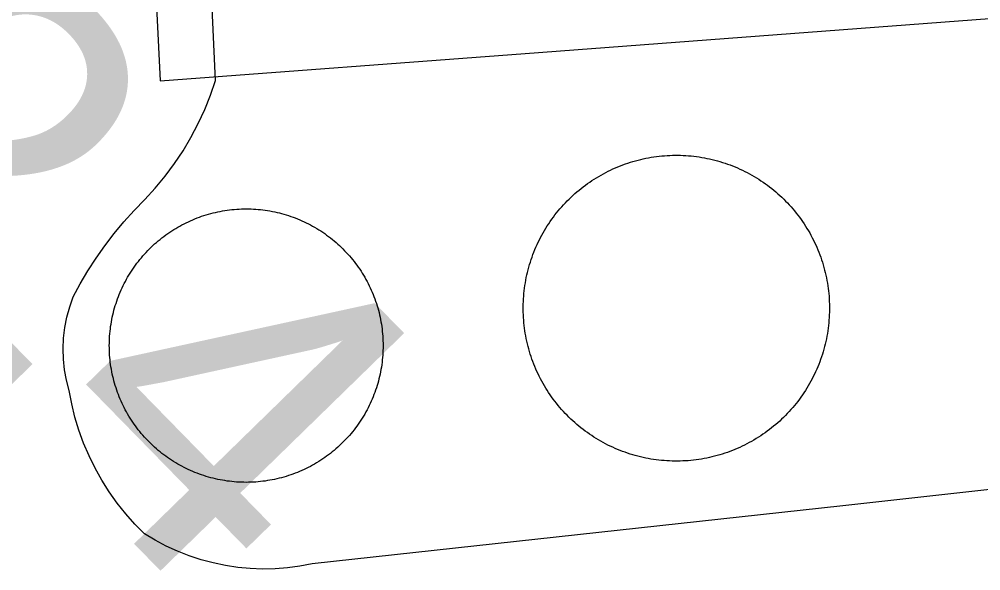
# Model space of a CAD drawing. Extents: x 3651524 to 3689615, y 505651 to 531377.
# Drawn here: x 3670411.2 to 3670693.6, y 512559 to 512721.1 of the extents above; entities that cross this region are included whole.
import ezdxf

# ---------------------------------------------------------------- set-up
doc = ezdxf.new("R2010")
doc.units = 0
for name, color, linetype in [('V-DOMW-TANK', 7, 'Continuous'), ('V-ROAD-CNTR', 7, 'Continuous'), ('V-SURV-IDEN', 7, 'Continuous'), ('V-UTIL-LINE', 7, 'Continuous')]:
    doc.layers.add(name, color=color, linetype=linetype)

msp = doc.modelspace()

# ---------------------------------------------------------------- linework, layer by layer
at = {"layer": 'V-DOMW-TANK'}
for points in [[(3670568.073, 512662.934), (3670568.548, 512663.561), (3670569.029, 512664.18), (3670569.525, 512664.79), (3670570.028, 512665.39), (3670570.542, 512665.982), (3670571.071, 512666.564), (3670571.605, 512667.137), (3670572.152, 512667.702), (3670572.707, 512668.257), (3670573.272, 512668.802), (3670573.846, 512669.337), (3670574.43, 512669.861), (3670575.021, 512670.375), (3670575.624, 512670.879), (3670576.234, 512671.374), (3670576.852, 512671.856), (3670577.479, 512672.329), (3670578.116, 512672.787), (3670578.759, 512673.238), (3670579.41, 512673.676), (3670580.068, 512674.102), (3670580.733, 512674.518), (3670581.407, 512674.919), (3670582.087, 512675.313), (3670582.773, 512675.694), (3670583.467, 512676.06), (3670584.166, 512676.416), (3670584.872, 512676.761), (3670585.583, 512677.092), (3670586.3, 512677.41), (3670587.023, 512677.717), (3670587.75, 512678.01), (3670588.483, 512678.292), (3670589.22, 512678.561), (3670589.964, 512678.813), (3670590.709, 512679.054), (3670591.461, 512679.284), (3670592.214, 512679.499), (3670592.974, 512679.701), (3670593.734, 512679.892), (3670594.5, 512680.066), (3670595.268, 512680.228), (3670596.038, 512680.377), (3670596.81, 512680.515), (3670597.586, 512680.637), (3670598.363, 512680.746), (3670599.141, 512680.84), (3670599.923, 512680.922), (3670600.705, 512680.99), (3670601.488, 512681.043), (3670602.272, 512681.084), (3670603.057, 512681.11), (3670603.841, 512681.123), (3670604.625, 512681.123), (3670605.41, 512681.108), (3670606.194, 512681.082), (3670606.978, 512681.039), (3670607.759, 512680.984), (3670608.541, 512680.914), (3670609.323, 512680.832), (3670610.102, 512680.738), (3670610.878, 512680.625), (3670611.654, 512680.502), (3670612.426, 512680.365), (3670613.196, 512680.216), (3670613.964, 512680.052), (3670614.728, 512679.876), (3670615.49, 512679.685), (3670616.248, 512679.48), (3670617.001, 512679.263), (3670617.749, 512679.034), (3670618.498, 512678.79), (3670619.24, 512678.534), (3670619.977, 512678.266), (3670620.71, 512677.983), (3670621.437, 512677.688), (3670622.158, 512677.381), (3670622.875, 512677.062), (3670623.586, 512676.73), (3670624.292, 512676.386), (3670624.991, 512676.029), (3670625.681, 512675.659), (3670626.367, 512675.278), (3670627.049, 512674.885), (3670627.721, 512674.481), (3670628.386, 512674.065), (3670629.044, 512673.637), (3670629.695, 512673.197), (3670630.336, 512672.746), (3670630.971, 512672.286), (3670631.597, 512671.813), (3670632.216, 512671.329), (3670632.824, 512670.834), (3670633.426, 512670.328), (3670634.018, 512669.814), (3670634.598, 512669.287), (3670635.173, 512668.753), (3670635.739, 512668.206), (3670636.294, 512667.651), (3670636.838, 512667.086)], [(3670636.838, 512667.086), (3670637.371, 512666.51), (3670637.897, 512665.929), (3670638.411, 512665.337), (3670638.915, 512664.735), (3670639.409, 512664.124), (3670639.892, 512663.506), (3670640.363, 512662.879), (3670640.824, 512662.242), (3670641.272, 512661.599), (3670641.713, 512660.948), (3670642.139, 512660.291), (3670642.554, 512659.625), (3670642.958, 512658.951), (3670643.349, 512658.271), (3670643.73, 512657.585), (3670644.096, 512656.891), (3670644.453, 512656.192), (3670644.799, 512655.486), (3670645.124, 512654.775), (3670645.446, 512654.058), (3670645.753, 512653.336), (3670646.046, 512652.608), (3670646.327, 512651.875), (3670646.593, 512651.138), (3670646.849, 512650.395), (3670647.091, 512649.649), (3670647.32, 512648.897), (3670647.535, 512648.144), (3670647.738, 512647.384), (3670647.926, 512646.624), (3670648.102, 512645.858), (3670648.266, 512645.09), (3670648.416, 512644.32), (3670648.551, 512643.548), (3670648.672, 512642.772), (3670648.78, 512641.996), (3670648.876, 512641.215), (3670648.958, 512640.435), (3670649.026, 512639.653), (3670649.079, 512638.87), (3670649.12, 512638.086), (3670649.147, 512637.304), (3670649.159, 512636.517), (3670649.159, 512635.733), (3670649.145, 512634.949), (3670649.116, 512634.164), (3670649.075, 512633.38), (3670649.02, 512632.597), (3670648.95, 512631.817), (3670648.868, 512631.037), (3670648.772, 512630.257), (3670648.661, 512629.48), (3670648.539, 512628.704), (3670648.401, 512627.932), (3670648.252, 512627.162), (3670648.088, 512626.394), (3670647.91, 512625.63), (3670647.721, 512624.868), (3670647.517, 512624.111), (3670647.299, 512623.357), (3670647.07, 512622.607), (3670646.824, 512621.86), (3670646.57, 512621.118), (3670646.302, 512620.381), (3670646.022, 512619.648), (3670645.725, 512618.921), (3670645.417, 512618.2), (3670645.098, 512617.483), (3670644.766, 512616.773), (3670644.422, 512616.066), (3670644.064, 512615.368), (3670643.693, 512614.675), (3670643.314, 512613.989), (3670642.921, 512613.309), (3670642.517, 512612.638), (3670642.1, 512611.972), (3670641.672, 512611.313), (3670641.233, 512610.663), (3670640.783, 512610.022), (3670640.32, 512609.387), (3670639.849, 512608.761), (3670639.363, 512608.142), (3670638.87, 512607.534), (3670638.364, 512606.932), (3670637.848, 512606.34), (3670637.324, 512605.758), (3670636.789, 512605.185), (3670636.242, 512604.62), (3670635.687, 512604.065), (3670635.122, 512603.522), (3670634.549, 512602.985), (3670633.965, 512602.461), (3670633.371, 512601.947), (3670632.771, 512601.445), (3670632.161, 512600.95), (3670631.542, 512600.466), (3670630.913, 512599.995), (3670630.279, 512599.537), (3670629.635, 512599.086), (3670628.984, 512598.648)], [(3670448.013, 512652.06), (3670448.484, 512652.578), (3670448.967, 512653.086), (3670449.459, 512653.585), (3670449.96, 512654.075), (3670450.468, 512654.56), (3670450.986, 512655.035), (3670451.511, 512655.498), (3670452.045, 512655.957), (3670452.586, 512656.401), (3670453.137, 512656.838), (3670453.692, 512657.264), (3670454.257, 512657.681), (3670454.828, 512658.089), (3670455.406, 512658.486), (3670455.992, 512658.873), (3670456.584, 512659.25), (3670457.182, 512659.617), (3670457.786, 512659.971), (3670458.396, 512660.317), (3670459.012, 512660.651), (3670459.635, 512660.977), (3670460.264, 512661.288), (3670460.897, 512661.593), (3670461.536, 512661.882), (3670462.179, 512662.16), (3670462.826, 512662.429), (3670463.479, 512662.687), (3670464.137, 512662.934), (3670464.798, 512663.166), (3670465.464, 512663.387), (3670466.131, 512663.598), (3670466.805, 512663.797), (3670467.481, 512663.985), (3670468.161, 512664.161), (3670468.843, 512664.325), (3670469.527, 512664.477), (3670470.215, 512664.616), (3670470.905, 512664.743), (3670471.595, 512664.86), (3670472.29, 512664.96), (3670472.986, 512665.054), (3670473.682, 512665.134), (3670474.381, 512665.202), (3670475.081, 512665.255), (3670475.782, 512665.298), (3670476.482, 512665.329), (3670477.182, 512665.347), (3670477.885, 512665.353), (3670478.585, 512665.347), (3670479.288, 512665.327), (3670479.988, 512665.296), (3670480.689, 512665.253), (3670481.387, 512665.202), (3670482.085, 512665.132), (3670482.784, 512665.052), (3670483.478, 512664.96), (3670484.172, 512664.856), (3670484.864, 512664.741), (3670485.555, 512664.612), (3670486.243, 512664.473), (3670486.929, 512664.321), (3670487.609, 512664.157), (3670488.287, 512663.981), (3670488.962, 512663.793), (3670489.636, 512663.594), (3670490.304, 512663.383), (3670490.969, 512663.16), (3670491.631, 512662.924), (3670492.288, 512662.678), (3670492.942, 512662.422), (3670493.589, 512662.154), (3670494.232, 512661.874), (3670494.871, 512661.583), (3670495.504, 512661.28), (3670496.13, 512660.966), (3670496.753, 512660.643), (3670497.369, 512660.311), (3670497.98, 512659.963), (3670498.584, 512659.606), (3670499.182, 512659.24), (3670499.774, 512658.863), (3670500.36, 512658.476), (3670500.937, 512658.079), (3670501.508, 512657.671), (3670502.072, 512657.253), (3670502.629, 512656.825), (3670503.178, 512656.389), (3670503.718, 512655.943), (3670504.255, 512655.486), (3670504.777, 512655.021), (3670505.295, 512654.548), (3670505.805, 512654.065), (3670506.303, 512653.573), (3670506.794, 512653.071), (3670507.278, 512652.563), (3670507.753, 512652.045), (3670508.216, 512651.521), (3670508.672, 512650.986), (3670509.119, 512650.446), (3670509.555, 512649.897)], [(3670562.948, 512618.264), (3670562.643, 512618.986), (3670562.348, 512619.716), (3670562.068, 512620.447), (3670561.8, 512621.186), (3670561.546, 512621.927), (3670561.304, 512622.677), (3670561.075, 512623.424), (3670560.86, 512624.18), (3670560.657, 512624.938), (3670560.466, 512625.7), (3670560.292, 512626.462), (3670560.128, 512627.232), (3670559.979, 512628.002), (3670559.844, 512628.776), (3670559.721, 512629.55), (3670559.612, 512630.328), (3670559.518, 512631.107), (3670559.436, 512631.887), (3670559.369, 512632.669), (3670559.315, 512633.451), (3670559.274, 512634.236), (3670559.248, 512635.02), (3670559.235, 512635.805), (3670559.235, 512636.589), (3670559.25, 512637.373), (3670559.278, 512638.158), (3670559.319, 512638.942), (3670559.375, 512639.725), (3670559.444, 512640.507), (3670559.526, 512641.287), (3670559.623, 512642.065), (3670559.733, 512642.842), (3670559.856, 512643.618), (3670559.993, 512644.39), (3670560.143, 512645.162), (3670560.307, 512645.928), (3670560.485, 512646.692), (3670560.675, 512647.454), (3670560.878, 512648.211), (3670561.095, 512648.965), (3670561.324, 512649.717), (3670561.57, 512650.462), (3670561.824, 512651.204), (3670562.092, 512651.941), (3670562.375, 512652.674), (3670562.67, 512653.401), (3670562.977, 512654.124), (3670563.297, 512654.839), (3670563.628, 512655.551), (3670563.972, 512656.256), (3670564.331, 512656.954), (3670564.702, 512657.647), (3670565.08, 512658.333), (3670565.474, 512659.013), (3670565.877, 512659.684), (3670566.295, 512660.35), (3670566.721, 512661.007), (3670567.161, 512661.659), (3670567.612, 512662.302), (3670568.073, 512662.934)], [(3670439.645, 512612.744), (3670439.434, 512613.414), (3670439.235, 512614.086), (3670439.047, 512614.763), (3670438.872, 512615.443), (3670438.707, 512616.125), (3670438.557, 512616.809), (3670438.416, 512617.498), (3670438.289, 512618.188), (3670438.174, 512618.878), (3670438.07, 512619.572), (3670437.977, 512620.269), (3670437.9, 512620.965), (3670437.832, 512621.663), (3670437.777, 512622.364), (3670437.734, 512623.062), (3670437.703, 512623.764), (3670437.687, 512624.467), (3670437.681, 512625.167), (3670437.687, 512625.868), (3670437.705, 512626.57), (3670437.736, 512627.271), (3670437.779, 512627.971), (3670437.834, 512628.671), (3670437.904, 512629.368), (3670437.982, 512630.066), (3670438.072, 512630.76), (3670438.176, 512631.455), (3670438.293, 512632.147), (3670438.42, 512632.837), (3670438.561, 512633.523), (3670438.713, 512634.209), (3670438.877, 512634.891), (3670439.053, 512635.569), (3670439.239, 512636.243), (3670439.44, 512636.919), (3670439.651, 512637.584), (3670439.872, 512638.252), (3670440.107, 512638.913), (3670440.353, 512639.571), (3670440.611, 512640.224), (3670440.88, 512640.871), (3670441.158, 512641.514), (3670441.449, 512642.153), (3670441.752, 512642.786), (3670442.065, 512643.415), (3670442.389, 512644.036), (3670442.725, 512644.652), (3670443.069, 512645.262), (3670443.425, 512645.869), (3670443.792, 512646.467), (3670444.171, 512647.056), (3670444.558, 512647.642), (3670444.955, 512648.22), (3670445.363, 512648.791), (3670445.78, 512649.354), (3670446.206, 512649.911), (3670446.643, 512650.46), (3670447.089, 512651.001), (3670447.546, 512651.535), (3670448.013, 512652.06)], [(3670509.555, 512649.897), (3670509.981, 512649.34), (3670510.399, 512648.777), (3670510.806, 512648.205), (3670511.204, 512647.626), (3670511.591, 512647.042), (3670511.968, 512646.45), (3670512.336, 512645.852), (3670512.689, 512645.246), (3670513.035, 512644.636), (3670513.368, 512644.019), (3670513.694, 512643.397), (3670514.003, 512642.77), (3670514.308, 512642.135), (3670514.599, 512641.498), (3670514.878, 512640.855), (3670515.146, 512640.206), (3670515.404, 512639.552), (3670515.65, 512638.895), (3670515.881, 512638.236), (3670516.105, 512637.57), (3670516.316, 512636.898), (3670516.516, 512636.227), (3670516.703, 512635.551), (3670516.879, 512634.871), (3670517.043, 512634.191), (3670517.194, 512633.505), (3670517.333, 512632.817), (3670517.46, 512632.131), (3670517.577, 512631.436), (3670517.68, 512630.742), (3670517.772, 512630.046), (3670517.849, 512629.349), (3670517.917, 512628.651), (3670517.972, 512627.953), (3670518.015, 512627.252), (3670518.046, 512626.55), (3670518.065, 512625.849), (3670518.071, 512625.147), (3670518.062, 512624.446), (3670518.044, 512623.746), (3670518.013, 512623.044), (3670517.972, 512622.343), (3670517.915, 512621.645), (3670517.849, 512620.944), (3670517.77, 512620.25), (3670517.677, 512619.554), (3670517.573, 512618.857), (3670517.458, 512618.167), (3670517.329, 512617.479), (3670517.19, 512616.791), (3670517.036, 512616.107), (3670516.873, 512615.425), (3670516.699, 512614.745), (3670516.508, 512614.069), (3670516.311, 512613.395), (3670516.1, 512612.728), (3670515.877, 512612.062), (3670515.642, 512611.401), (3670515.396, 512610.743), (3670515.14, 512610.09), (3670514.872, 512609.443), (3670514.591, 512608.8), (3670514.3, 512608.161), (3670513.997, 512607.528), (3670513.684, 512606.899), (3670513.36, 512606.279), (3670513.026, 512605.662), (3670512.68, 512605.05), (3670512.324, 512604.448), (3670511.957, 512603.85), (3670511.581, 512603.258), (3670511.193, 512602.672), (3670510.796, 512602.095), (3670510.389, 512601.523), (3670509.971, 512600.96), (3670509.543, 512600.403), (3670509.107, 512599.854), (3670508.66, 512599.313), (3670508.203, 512598.781), (3670507.739, 512598.255), (3670507.263, 512597.738), (3670506.782, 512597.229), (3670506.291, 512596.729), (3670505.789, 512596.237), (3670505.281, 512595.754), (3670504.763, 512595.281), (3670504.238, 512594.816), (3670503.704, 512594.359), (3670503.163, 512593.915), (3670502.614, 512593.477), (3670502.057, 512593.051), (3670501.494, 512592.633), (3670500.923, 512592.225), (3670500.343, 512591.828), (3670499.76, 512591.441), (3670499.168, 512591.064), (3670498.57, 512590.699), (3670497.963, 512590.343), (3670497.353, 512589.997), (3670496.737, 512589.663)], [(3670628.984, 512598.648), (3670628.327, 512598.22), (3670627.661, 512597.804), (3670626.987, 512597.401), (3670626.307, 512597.009), (3670625.621, 512596.628), (3670624.927, 512596.262), (3670624.229, 512595.905), (3670623.522, 512595.561), (3670622.812, 512595.232), (3670622.095, 512594.914), (3670621.372, 512594.607), (3670620.645, 512594.312), (3670619.912, 512594.032), (3670619.172, 512593.765), (3670618.431, 512593.509), (3670617.683, 512593.268), (3670616.934, 512593.038), (3670616.18, 512592.823), (3670615.42, 512592.621), (3670614.658, 512592.432), (3670613.895, 512592.256), (3670613.127, 512592.092), (3670612.356, 512591.943), (3670611.584, 512591.807), (3670610.808, 512591.687), (3670610.032, 512591.578), (3670609.25, 512591.482), (3670608.471, 512591.4), (3670607.689, 512591.332), (3670606.907, 512591.279), (3670606.122, 512591.238), (3670605.338, 512591.211), (3670604.554, 512591.199), (3670603.769, 512591.199), (3670602.985, 512591.214), (3670602.2, 512591.242), (3670601.416, 512591.283), (3670600.632, 512591.338), (3670599.851, 512591.408), (3670599.071, 512591.49), (3670598.293, 512591.586), (3670597.517, 512591.697), (3670596.74, 512591.82), (3670595.968, 512591.957), (3670595.198, 512592.106), (3670594.432, 512592.27), (3670593.666, 512592.448), (3670592.905, 512592.639), (3670592.147, 512592.842), (3670591.393, 512593.059), (3670590.642, 512593.288), (3670589.896, 512593.532), (3670589.155, 512593.788), (3670588.417, 512594.056), (3670587.684, 512594.339), (3670586.957, 512594.634), (3670586.236, 512594.941), (3670585.52, 512595.26), (3670584.807, 512595.592), (3670584.102, 512595.936), (3670583.404, 512596.295), (3670582.71, 512596.663), (3670582.024, 512597.044), (3670581.346, 512597.437), (3670580.674, 512597.841), (3670580.008, 512598.259), (3670579.351, 512598.687), (3670578.7, 512599.125), (3670578.057, 512599.576), (3670577.424, 512600.038), (3670576.797, 512600.509), (3670576.179, 512600.995), (3670575.568, 512601.488), (3670574.968, 512601.994), (3670574.376, 512602.508), (3670573.797, 512603.035), (3670573.221, 512603.569), (3670572.656, 512604.116), (3670572.101, 512604.671), (3670571.556, 512605.236), (3670571.02, 512605.81), (3670570.497, 512606.395), (3670569.983, 512606.987), (3670569.48, 512607.585), (3670568.986, 512608.198), (3670568.503, 512608.816), (3670568.032, 512609.445), (3670567.571, 512610.08), (3670567.12, 512610.723), (3670566.682, 512611.372), (3670566.256, 512612.031), (3670565.84, 512612.697), (3670565.437, 512613.373), (3670565.046, 512614.051), (3670564.665, 512614.737), (3670564.298, 512615.431), (3670563.942, 512616.129), (3670563.598, 512616.836), (3670563.266, 512617.545), (3670562.948, 512618.264)], [(3670496.737, 512589.663), (3670496.114, 512589.34), (3670495.487, 512589.026), (3670494.852, 512588.725), (3670494.216, 512588.434), (3670493.572, 512588.154), (3670492.923, 512587.886), (3670492.27, 512587.63), (3670491.613, 512587.384), (3670490.951, 512587.148), (3670490.288, 512586.927), (3670489.618, 512586.716), (3670488.944, 512586.517), (3670488.268, 512586.329), (3670487.59, 512586.155), (3670486.908, 512585.991), (3670486.222, 512585.84), (3670485.534, 512585.696), (3670484.846, 512585.571), (3670484.156, 512585.457), (3670483.459, 512585.352), (3670482.763, 512585.26), (3670482.065, 512585.182), (3670481.368, 512585.115), (3670480.67, 512585.059), (3670479.97, 512585.016), (3670479.267, 512584.986), (3670478.567, 512584.969), (3670477.864, 512584.963), (3670477.164, 512584.969), (3670476.464, 512584.988), (3670475.761, 512585.018), (3670475.061, 512585.061), (3670474.362, 512585.117), (3670473.664, 512585.184), (3670472.968, 512585.264), (3670472.271, 512585.354), (3670471.577, 512585.461), (3670470.883, 512585.575), (3670470.197, 512585.702), (3670469.508, 512585.844), (3670468.824, 512585.995), (3670468.142, 512586.159), (3670467.463, 512586.335), (3670466.787, 512586.522), (3670466.111, 512586.722), (3670465.445, 512586.933), (3670464.78, 512587.154), (3670464.118, 512587.39), (3670463.461, 512587.638), (3670462.809, 512587.894), (3670462.16, 512588.162), (3670461.517, 512588.441), (3670460.878, 512588.733), (3670460.245, 512589.034), (3670459.619, 512589.348), (3670458.996, 512589.671), (3670458.38, 512590.007), (3670457.769, 512590.351), (3670457.165, 512590.71), (3670456.567, 512591.074), (3670455.975, 512591.455), (3670455.39, 512591.842), (3670454.812, 512592.238), (3670454.241, 512592.645), (3670453.68, 512593.065), (3670453.12, 512593.489), (3670452.572, 512593.925), (3670452.031, 512594.372), (3670451.498, 512594.828), (3670450.972, 512595.293), (3670450.458, 512595.766), (3670449.946, 512596.25), (3670449.446, 512596.741), (3670448.955, 512597.243), (3670448.471, 512597.751), (3670447.998, 512598.269), (3670447.533, 512598.795), (3670447.077, 512599.328), (3670446.632, 512599.868), (3670446.194, 512600.419), (3670445.768, 512600.974), (3670445.35, 512601.54), (3670444.943, 512602.111), (3670444.545, 512602.688), (3670444.158, 512603.274), (3670443.782, 512603.866), (3670443.417, 512604.464), (3670443.063, 512605.068), (3670442.715, 512605.677), (3670442.381, 512606.295), (3670442.057, 512606.918), (3670441.744, 512607.546), (3670441.443, 512608.179), (3670441.152, 512608.818), (3670440.871, 512609.461), (3670440.603, 512610.108), (3670440.349, 512610.762), (3670440.101, 512611.419), (3670439.866, 512612.081), (3670439.645, 512612.744)]]:
    msp.add_lwpolyline(points, dxfattribs=at)
at = {"layer": 'V-ROAD-CNTR'}
for points in [[(3671005.153, 512820.641), (3671004.317, 512817.114), (3670998.384, 512801.883), (3670985.944, 512771.56), (3670980.718, 512758.179), (3670973.22, 512741.948), (3670969.677, 512737.246), (3670959.183, 512724.848), (3670930.657, 512701.879), (3670880.128, 512662.785), (3670859.974, 512646.806), (3670824.92, 512618.132), (3670804.334, 512604.286), (3670795.669, 512600.141), (3670785.724, 512596.702), (3670776.059, 512594.261), (3670769.663, 512592.395), (3670756.161, 512589.516), (3670653.085, 512578.02), (3670497.263, 512560.989)], [(3670497.263, 512560.989), (3670493.663, 512560.307), (3670490.029, 512559.83), (3670486.376, 512559.556), (3670482.71, 512559.486), (3670479.048, 512559.623), (3670475.399, 512559.965), (3670471.774, 512560.512), (3670468.185, 512561.259), (3670464.644, 512562.208), (3670461.161, 512563.353), (3670457.749, 512564.692), (3670454.417, 512566.22), (3670451.175, 512567.934), (3670448.033, 512569.824), (3670445.188, 512572.696), (3670442.502, 512575.716), (3670439.982, 512578.878), (3670437.638, 512582.172), (3670435.475, 512585.588), (3670433.501, 512589.112), (3670431.719, 512592.739), (3670430.136, 512596.458), (3670428.757, 512600.253), (3670427.588, 512604.118), (3670426.63, 512608.04), (3670425.884, 512612.005), (3670425.096, 512614.993), (3670424.532, 512618.038), (3670424.203, 512621.129), (3670424.106, 512624.24), (3670424.244, 512627.353), (3670424.614, 512630.451), (3670425.214, 512633.513), (3670426.044, 512636.521), (3670427.094, 512639.454), (3670429.155, 512643.331), (3670431.391, 512647.144), (3670433.795, 512650.886), (3670436.36, 512654.542), (3670439.079, 512658.101), (3670441.944, 512661.552), (3670444.945, 512664.886), (3670448.07, 512668.093), (3670451.156, 512671.458), (3670454.065, 512674.981), (3670456.788, 512678.649), (3670459.322, 512682.452), (3670461.654, 512686.38), (3670463.784, 512690.423), (3670465.701, 512694.57), (3670467.405, 512698.809), (3670468.888, 512703.131), (3670466.629, 512752.186)]]:
    msp.add_lwpolyline(points, dxfattribs=at)
at = {"layer": 'V-UTIL-LINE'}
msp.add_lwpolyline([(3670464.753, 512922.465), (3670471.464, 512823.42), (3670469.506, 512823.807), (3670437.207, 512821.964), (3670439.894, 512765.783), (3670449.485, 512766.393), (3670452.584, 512702.971), (3670559.848, 512711.073), (3670814.308, 512730.314), (3670952.505, 512738.69), (3670946.635, 512814.439), (3670970.906, 512815.871)], dxfattribs=at)

# ---------------------------------------------------------------- texts
at = {"layer": 'V-SURV-IDEN'}
msp.add_text('818+42.4', height=100, rotation=314.31517, dxfattribs=at).set_placement((3670072.235, 512948.641))

doc.saveas('drawing.dxf')
